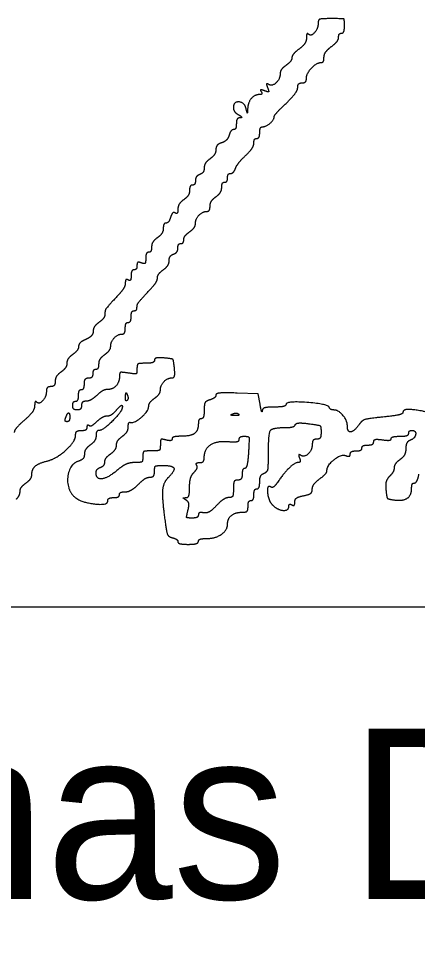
# Model space of a CAD drawing. Extents: x -3.6 to 34, y 0 to 32.8.
# Drawn here: x 25.49 to 25.818, y 5.505 to 6.271 of the extents above; entities that cross this region are included whole.
import ezdxf

# ---------------------------------------------------------------- set-up
doc = ezdxf.new("R2010")
doc.units = 0
doc.layers.add('SH_Data', color=7, linetype='Continuous')
doc.layers.add('SH_Text', color=7, linetype='Continuous')

msp = doc.modelspace()

# ---------------------------------------------------------------- linework, layer by layer
at = {"layer": 'SH_Data'}
msp.add_line((25.03429, 5.78769), (28.53429, 5.78769), dxfattribs=at)
at = {"layer": 'SH_Text'}
msp.add_line((25.67101, 5.94616), (25.67101, 5.94616), dxfattribs=at)
msp.add_lwpolyline([(25.68875, 5.95431), (25.68726, 5.96271), (25.66986, 5.96342)], dxfattribs=at)
for points in [[(25.74726, 6.27111), (25.73905, 6.27111), (25.73646, 6.27021), (25.73646, 6.26734)], [(25.75806, 6.26511), (25.75806, 6.27062), (25.75718, 6.27111), (25.74726, 6.27111)], [(25.73646, 6.26734), (25.73646, 6.26287), (25.73048, 6.2563), (25.72835, 6.25843)], [(25.75566, 6.25911), (25.75698, 6.25911), (25.75806, 6.26181), (25.75806, 6.26511)], [(25.72835, 6.25843), (25.72753, 6.25924), (25.72686, 6.25783), (25.72686, 6.25528)], [(25.74726, 6.24808), (25.75056, 6.25056), (25.75326, 6.25405), (25.75326, 6.25585)], [(25.75326, 6.25585), (25.75326, 6.25764), (25.75434, 6.25911), (25.75566, 6.25911)], [(25.72686, 6.25528), (25.72686, 6.25274), (25.72416, 6.24863), (25.72086, 6.24615)], [(25.74126, 6.23934), (25.74126, 6.24167), (25.74396, 6.2456), (25.74726, 6.24808)], [(25.72086, 6.24615), (25.71756, 6.24367), (25.71486, 6.24041), (25.71486, 6.23891)], [(25.71006, 6.23271), (25.70742, 6.23081), (25.70526, 6.2278), (25.70526, 6.22601)], [(25.71486, 6.23891), (25.71486, 6.2374), (25.7127, 6.23462), (25.71006, 6.23271)], [(25.72686, 6.22223), (25.72686, 6.22617), (25.73545, 6.23511), (25.73923, 6.23511)], [(25.73923, 6.23511), (25.74035, 6.23511), (25.74126, 6.23702), (25.74126, 6.23934)], [(25.70526, 6.22601), (25.70526, 6.22151), (25.69861, 6.21529), (25.69571, 6.21709)], [(25.69571, 6.21709), (25.69428, 6.21797), (25.69396, 6.2169), (25.69491, 6.21442)], [(25.71966, 6.21453), (25.71966, 6.21661), (25.72128, 6.21831), (25.72326, 6.21831)], [(25.72326, 6.21831), (25.72524, 6.21831), (25.72686, 6.22008), (25.72686, 6.22223)], [(25.68968, 6.21109), (25.69049, 6.20978), (25.68993, 6.20871), (25.68843, 6.20871)], [(25.69236, 6.21187), (25.68989, 6.21281), (25.68881, 6.2125), (25.68968, 6.21109)], [(25.69491, 6.21442), (25.69614, 6.21121), (25.69557, 6.21064), (25.69236, 6.21187)], [(25.71006, 6.20151), (25.71534, 6.20659), (25.71966, 6.21244), (25.71966, 6.21453)], [(25.67721, 6.19731), (25.67589, 6.20236), (25.66686, 6.20299), (25.66686, 6.19803)], [(25.68843, 6.20871), (25.68439, 6.20871), (25.6789, 6.20246), (25.67859, 6.19748)], [(25.66686, 6.19803), (25.66686, 6.19612), (25.66875, 6.19345), (25.67106, 6.19211)], [(25.67859, 6.19748), (25.67833, 6.19347), (25.67822, 6.19346), (25.67721, 6.19731)], [(25.70046, 6.19073), (25.70046, 6.19159), (25.70478, 6.19644), (25.71006, 6.20151)], [(25.67226, 6.18959), (25.67061, 6.18955), (25.66926, 6.18735), (25.66926, 6.18471)], [(25.67106, 6.19211), (25.6734, 6.19075), (25.67393, 6.18963), (25.67226, 6.18959)], [(25.69104, 6.18231), (25.69384, 6.18231), (25.70046, 6.18822), (25.70046, 6.19073)], [(25.66703, 6.17991), (25.6658, 6.17991), (25.66412, 6.17781), (25.6633, 6.17524)], [(25.66926, 6.18471), (25.66926, 6.18207), (25.66826, 6.17991), (25.66703, 6.17991)], [(25.68846, 6.17751), (25.68846, 6.18015), (25.68962, 6.18231), (25.69104, 6.18231)], [(25.6633, 6.17524), (25.66249, 6.17266), (25.65971, 6.16989), (25.65714, 6.16907)], [(25.68366, 6.16888), (25.68366, 6.17099), (25.68474, 6.17271), (25.68606, 6.17271)], [(25.68606, 6.17271), (25.68738, 6.17271), (25.68846, 6.17487), (25.68846, 6.17751)], [(25.65246, 6.16348), (25.65246, 6.16122), (25.6503, 6.15782), (25.64766, 6.15591)], [(25.65714, 6.16907), (25.65457, 6.16826), (25.65246, 6.16574), (25.65246, 6.16348)], [(25.67692, 6.15868), (25.68063, 6.16218), (25.68366, 6.16677), (25.68366, 6.16888)], [(25.64766, 6.15591), (25.64502, 6.15401), (25.64286, 6.15065), (25.64286, 6.14844)], [(25.66859, 6.14811), (25.66946, 6.15042), (25.67321, 6.15518), (25.67692, 6.15868)], [(25.64286, 6.14844), (25.64286, 6.14623), (25.64124, 6.14381), (25.63926, 6.14305)], [(25.63926, 6.14305), (25.63728, 6.14229), (25.63566, 6.14001), (25.63566, 6.13799)], [(25.66206, 6.14031), (25.66206, 6.14229), (25.66318, 6.14391), (25.66454, 6.14391)], [(25.66454, 6.14391), (25.6659, 6.14391), (25.66772, 6.1458), (25.66859, 6.14811)], [(25.63326, 6.13431), (25.63194, 6.13431), (25.63086, 6.13239), (25.63086, 6.13004)], [(25.63566, 6.13799), (25.63566, 6.13597), (25.63458, 6.13431), (25.63326, 6.13431)], [(25.65726, 6.13244), (25.65726, 6.13479), (25.65834, 6.13671), (25.65966, 6.13671)], [(25.65966, 6.13671), (25.66098, 6.13671), (25.66206, 6.13833), (25.66206, 6.14031)], [(25.63086, 6.13004), (25.63086, 6.12769), (25.6287, 6.12422), (25.62606, 6.12231)], [(25.65246, 6.12471), (25.6551, 6.12662), (25.65726, 6.13009), (25.65726, 6.13244)], [(25.62606, 6.12231), (25.62342, 6.12041), (25.62126, 6.11687), (25.62126, 6.11444)], [(25.64766, 6.11698), (25.64766, 6.11933), (25.64982, 6.12281), (25.65246, 6.12471)], [(25.61904, 6.11141), (25.61781, 6.11216), (25.61612, 6.11061), (25.61528, 6.10795)], [(25.62126, 6.11444), (25.62126, 6.11202), (25.62026, 6.11065), (25.61904, 6.11141)], [(25.63566, 6.10261), (25.63566, 6.10649), (25.64148, 6.11271), (25.64509, 6.11271)], [(25.64509, 6.11271), (25.64651, 6.11271), (25.64766, 6.11464), (25.64766, 6.11698)], [(25.6115, 6.10311), (25.61027, 6.10311), (25.60926, 6.10119), (25.60926, 6.09884)], [(25.61528, 6.10795), (25.61443, 6.10529), (25.61273, 6.10311), (25.6115, 6.10311)], [(25.63086, 6.09591), (25.6335, 6.09782), (25.63566, 6.10083), (25.63566, 6.10261)], [(25.60926, 6.09884), (25.60926, 6.09649), (25.6071, 6.09302), (25.60446, 6.09111)], [(25.62606, 6.08938), (25.62606, 6.09107), (25.62822, 6.09401), (25.63086, 6.09591)], [(25.60446, 6.09111), (25.60182, 6.08921), (25.59966, 6.08573), (25.59966, 6.08338)], [(25.62366, 6.08631), (25.62498, 6.08631), (25.62606, 6.0877), (25.62606, 6.08938)], [(25.59966, 6.08338), (25.59966, 6.08104), (25.59858, 6.07911), (25.59726, 6.07911)], [(25.61766, 6.07758), (25.61964, 6.07834), (25.62126, 6.08062), (25.62126, 6.08264)], [(25.62126, 6.08264), (25.62126, 6.08466), (25.62234, 6.08631), (25.62366, 6.08631)], [(25.59486, 6.07406), (25.59486, 6.07055), (25.59376, 6.06942), (25.59126, 6.07038)], [(25.59726, 6.07911), (25.59594, 6.07911), (25.59486, 6.07684), (25.59486, 6.07406)], [(25.60926, 6.06471), (25.6119, 6.06662), (25.61406, 6.06998), (25.61406, 6.07219)], [(25.61406, 6.07219), (25.61406, 6.07439), (25.61568, 6.07682), (25.61766, 6.07758)], [(25.58526, 6.06471), (25.58394, 6.06471), (25.58286, 6.06249), (25.58286, 6.05977)], [(25.58766, 6.06824), (25.58766, 6.0663), (25.58658, 6.06471), (25.58526, 6.06471)], [(25.59126, 6.07038), (25.58907, 6.07122), (25.58766, 6.07039), (25.58766, 6.06824)], [(25.60446, 6.05807), (25.60446, 6.05982), (25.60662, 6.06281), (25.60926, 6.06471)], [(25.58046, 6.05631), (25.57914, 6.05713), (25.57806, 6.05606), (25.57806, 6.05395)], [(25.58286, 6.05977), (25.58286, 6.05705), (25.58178, 6.0555), (25.58046, 6.05631)], [(25.59906, 6.04912), (25.60203, 6.0523), (25.60446, 6.05633), (25.60446, 6.05807)], [(25.57806, 6.05395), (25.57806, 6.05183), (25.57563, 6.0475), (25.57266, 6.04432)], [(25.58766, 6.03361), (25.58766, 6.03623), (25.59006, 6.03949), (25.59906, 6.04912)], [(25.57266, 6.04432), (25.56333, 6.03433), (25.56126, 6.03141), (25.56126, 6.02814)], [(25.58526, 6.03111), (25.58658, 6.03111), (25.58766, 6.03224), (25.58766, 6.03361)], [(25.56126, 6.02814), (25.56126, 6.0264), (25.5591, 6.02342), (25.55646, 6.02151)], [(25.58046, 6.02151), (25.58178, 6.02151), (25.58286, 6.02367), (25.58286, 6.02631)], [(25.58286, 6.02631), (25.58286, 6.02895), (25.58394, 6.03111), (25.58526, 6.03111)], [(25.55646, 6.02151), (25.55382, 6.01961), (25.55166, 6.01631), (25.55166, 6.01417)], [(25.57806, 6.01671), (25.57806, 6.01935), (25.57914, 6.02151), (25.58046, 6.02151)], [(25.55166, 6.01417), (25.55166, 6.01203), (25.54896, 6.00905), (25.54566, 6.00755)], [(25.56606, 6.00181), (25.56606, 6.00569), (25.57188, 6.01191), (25.57549, 6.01191)], [(25.57549, 6.01191), (25.57691, 6.01191), (25.57806, 6.01407), (25.57806, 6.01671)], [(25.54566, 6.00755), (25.54236, 6.00605), (25.53966, 6.00341), (25.53966, 6.00169)], [(25.53486, 5.99511), (25.53222, 5.99321), (25.53006, 5.98997), (25.53006, 5.98791)], [(25.53966, 6.00169), (25.53966, 5.99998), (25.5375, 5.99702), (25.53486, 5.99511)], [(25.55646, 5.98738), (25.55646, 5.98973), (25.55862, 5.99321), (25.56126, 5.99511)], [(25.56126, 5.99511), (25.5639, 5.99702), (25.56606, 6.00003), (25.56606, 6.00181)], [(25.53006, 5.98791), (25.53006, 5.98586), (25.5279, 5.98262), (25.52526, 5.98071)], [(25.55406, 5.98311), (25.55538, 5.98311), (25.55646, 5.98504), (25.55646, 5.98738)], [(25.59486, 5.98791), (25.58937, 5.98791), (25.58766, 5.98682), (25.58766, 5.98332)], [(25.60206, 5.99047), (25.60206, 5.98906), (25.59882, 5.98791), (25.59486, 5.98791)], [(25.60986, 5.99227), (25.60548, 5.99269), (25.60206, 5.9919), (25.60206, 5.99047)], [(25.61842, 5.98371), (25.61776, 5.99057), (25.61672, 5.9916), (25.60986, 5.99227)], [(25.52526, 5.98071), (25.52262, 5.97881), (25.52046, 5.97533), (25.52046, 5.97298)], [(25.55166, 5.97951), (25.55166, 5.98149), (25.55274, 5.98311), (25.55406, 5.98311)], [(25.58046, 5.97987), (25.57494, 5.98074), (25.57326, 5.98009), (25.57326, 5.97709)], [(25.58766, 5.98332), (25.58766, 5.97957), (25.58635, 5.97894), (25.58046, 5.97987)], [(25.61644, 5.97591), (25.61807, 5.97591), (25.61887, 5.97905), (25.61842, 5.98371)], [(25.52046, 5.97298), (25.52046, 5.97064), (25.51884, 5.96871), (25.51686, 5.96871)], [(25.54446, 5.97111), (25.54446, 5.97378), (25.54606, 5.97591), (25.54806, 5.97591)], [(25.54806, 5.97591), (25.55004, 5.97591), (25.55166, 5.97753), (25.55166, 5.97951)], [(25.57326, 5.97709), (25.57326, 5.9723), (25.56761, 5.96631), (25.56309, 5.96631)], [(25.60686, 5.96581), (25.60686, 5.96976), (25.6127, 5.97591), (25.61644, 5.97591)], [(25.51326, 5.96494), (25.51326, 5.96047), (25.50728, 5.9539), (25.50515, 5.95603)], [(25.51686, 5.96871), (25.51488, 5.96871), (25.51326, 5.96702), (25.51326, 5.96494)], [(25.53966, 5.96151), (25.53966, 5.96415), (25.54074, 5.96631), (25.54206, 5.96631)], [(25.54206, 5.96631), (25.54338, 5.96631), (25.54446, 5.96847), (25.54446, 5.97111)], [(25.56309, 5.96631), (25.56126, 5.96631), (25.55745, 5.96415), (25.55462, 5.96151)], [(25.60206, 5.95911), (25.6047, 5.96102), (25.60686, 5.96403), (25.60686, 5.96581)], [(25.53726, 5.95671), (25.53858, 5.95671), (25.53966, 5.95887), (25.53966, 5.96151)], [(25.55462, 5.96151), (25.55178, 5.95887), (25.5478, 5.95671), (25.54576, 5.95671)], [(25.57951, 5.95736), (25.57872, 5.95657), (25.57815, 5.95798), (25.57825, 5.96051)], [(25.57825, 5.96051), (25.57837, 5.96331), (25.57894, 5.96388), (25.5797, 5.96196)], [(25.5797, 5.96196), (25.5804, 5.96023), (25.58031, 5.95816), (25.57951, 5.95736)], [(25.59726, 5.95233), (25.59726, 5.95416), (25.59942, 5.95721), (25.60206, 5.95911)], [(25.64766, 5.95791), (25.6443, 5.95685), (25.64286, 5.95428), (25.64286, 5.94935)], [(25.65246, 5.96178), (25.65246, 5.96049), (25.6503, 5.95875), (25.64766, 5.95791)], [(25.66986, 5.96342), (25.65966, 5.96383), (25.65246, 5.96315), (25.65246, 5.96178)], [(25.50361, 5.95291), (25.50358, 5.95038), (25.4998, 5.94508), (25.49521, 5.94114)], [(25.50515, 5.95603), (25.50433, 5.95684), (25.50364, 5.95544), (25.50361, 5.95291)], [(25.53486, 5.95311), (25.53486, 5.95509), (25.53594, 5.95671), (25.53726, 5.95671)], [(25.53846, 5.94951), (25.53648, 5.94951), (25.53486, 5.95113), (25.53486, 5.95311)], [(25.54206, 5.95311), (25.54206, 5.95113), (25.54044, 5.94951), (25.53846, 5.94951)], [(25.54576, 5.95671), (25.54373, 5.95671), (25.54206, 5.95509), (25.54206, 5.95311)], [(25.57566, 5.9522), (25.57566, 5.9487), (25.55997, 5.93271), (25.55654, 5.93271)], [(25.56324, 5.94471), (25.56514, 5.94471), (25.56872, 5.94704), (25.57118, 5.94988)], [(25.57118, 5.94988), (25.57365, 5.95272), (25.57566, 5.95377), (25.57566, 5.9522)], [(25.58231, 5.93931), (25.58533, 5.93833), (25.59726, 5.94873), (25.59726, 5.95233)], [(25.64286, 5.94935), (25.64286, 5.94548), (25.64178, 5.94231), (25.64046, 5.94231)], [(25.69055, 5.94891), (25.69037, 5.94726), (25.68956, 5.94969), (25.68875, 5.95431)], [(25.70046, 5.95191), (25.69455, 5.95191), (25.69074, 5.95076), (25.69055, 5.94891)], [(25.71006, 5.95417), (25.71006, 5.95293), (25.70574, 5.95191), (25.70046, 5.95191)], [(25.74566, 5.95155), (25.74453, 5.95444), (25.71006, 5.95698), (25.71006, 5.95417)], [(25.74933, 5.94951), (25.74775, 5.94951), (25.7461, 5.95043), (25.74566, 5.95155)], [(25.76046, 5.93629), (25.76046, 5.9408), (25.75313, 5.94951), (25.74933, 5.94951)], [(25.82496, 5.94801), (25.81437, 5.95013), (25.80606, 5.94987), (25.80606, 5.94742)], [(25.53014, 5.93991), (25.52886, 5.93991), (25.52844, 5.94153), (25.5292, 5.94351)], [(25.5292, 5.94351), (25.52996, 5.94549), (25.531, 5.94711), (25.53152, 5.94711)], [(25.53246, 5.94351), (25.53246, 5.94153), (25.53142, 5.93991), (25.53014, 5.93991)], [(25.53152, 5.94711), (25.53204, 5.94711), (25.53246, 5.94549), (25.53246, 5.94351)], [(25.55477, 5.94006), (25.55752, 5.94262), (25.56133, 5.94471), (25.56324, 5.94471)], [(25.64046, 5.94231), (25.63914, 5.94231), (25.63806, 5.94062), (25.63806, 5.93854)], [(25.66786, 5.9449), (25.66507, 5.94502), (25.6645, 5.94559), (25.66641, 5.94635)], [(25.66641, 5.94635), (25.66815, 5.94705), (25.67022, 5.94696), (25.67101, 5.94616)], [(25.67101, 5.94616), (25.67181, 5.94537), (25.67039, 5.9448), (25.66786, 5.9449)], [(25.78972, 5.94372), (25.77747, 5.94252), (25.77253, 5.94094), (25.76999, 5.93741)], [(25.80606, 5.94742), (25.80606, 5.94627), (25.79871, 5.94461), (25.78972, 5.94372)], [(25.49521, 5.94114), (25.49062, 5.93719), (25.48686, 5.9326), (25.48686, 5.93094)], [(25.54206, 5.93271), (25.5447, 5.93271), (25.54686, 5.93397), (25.54686, 5.93551)], [(25.54686, 5.93551), (25.54686, 5.93705), (25.54752, 5.93766), (25.54832, 5.93686)], [(25.54832, 5.93686), (25.54912, 5.93606), (25.55202, 5.9375), (25.55477, 5.94006)], [(25.57566, 5.92791), (25.5783, 5.92982), (25.58046, 5.93329), (25.58046, 5.93564)], [(25.58046, 5.93564), (25.58046, 5.93799), (25.5813, 5.93964), (25.58231, 5.93931)], [(25.63806, 5.93854), (25.63806, 5.93256), (25.63184, 5.92791), (25.62384, 5.92791)], [(25.69566, 5.91361), (25.69566, 5.93031), (25.6988, 5.93511), (25.70969, 5.93511)], [(25.70969, 5.93511), (25.71364, 5.93511), (25.71722, 5.93613), (25.71766, 5.93738)], [(25.71766, 5.93738), (25.7181, 5.93863), (25.72305, 5.93902), (25.72866, 5.93826)], [(25.72866, 5.93826), (25.7374, 5.93708), (25.73886, 5.93607), (25.73886, 5.9312)], [(25.76999, 5.93741), (25.76599, 5.93186), (25.76046, 5.93121), (25.76046, 5.93629)], [(25.51392, 5.90759), (25.52163, 5.90953), (25.53726, 5.92376), (25.53726, 5.92884)], [(25.53726, 5.92884), (25.53726, 5.93111), (25.53925, 5.93271), (25.54206, 5.93271)], [(25.55406, 5.92844), (25.55406, 5.92609), (25.5519, 5.92262), (25.54926, 5.92071)], [(25.55654, 5.93271), (25.55518, 5.93271), (25.55406, 5.93079), (25.55406, 5.92844)], [(25.57086, 5.92071), (25.57086, 5.92277), (25.57302, 5.92601), (25.57566, 5.92791)], [(25.62384, 5.92791), (25.61978, 5.92791), (25.61646, 5.92693), (25.61646, 5.92574)], [(25.67166, 5.92537), (25.67166, 5.92677), (25.67355, 5.92792), (25.67586, 5.92792)], [(25.67586, 5.92792), (25.67946, 5.92792), (25.67994, 5.92601), (25.67924, 5.91472)], [(25.73886, 5.9312), (25.73886, 5.92774), (25.73745, 5.92551), (25.73526, 5.92551)], [(25.79646, 5.92593), (25.79646, 5.92702), (25.7997, 5.92791), (25.80366, 5.92791)], [(25.80366, 5.92791), (25.80762, 5.92791), (25.81086, 5.92899), (25.81086, 5.93031)], [(25.81086, 5.93031), (25.81086, 5.93163), (25.81194, 5.93271), (25.81326, 5.93271)], [(25.81326, 5.93271), (25.81704, 5.93271), (25.81607, 5.92618), (25.81206, 5.92465)], [(25.54926, 5.92071), (25.54662, 5.91881), (25.54446, 5.9154), (25.54446, 5.91315)], [(25.56606, 5.91351), (25.5687, 5.91542), (25.57086, 5.91866), (25.57086, 5.92071)], [(25.60686, 5.92099), (25.60686, 5.91695), (25.6054, 5.91591), (25.59966, 5.91591)], [(25.61166, 5.92482), (25.60798, 5.92578), (25.60686, 5.92489), (25.60686, 5.92099)], [(25.61646, 5.92574), (25.61646, 5.92454), (25.6143, 5.92413), (25.61166, 5.92482)], [(25.64286, 5.91002), (25.64286, 5.9174), (25.65304, 5.92437), (25.66266, 5.92357)], [(25.66266, 5.92357), (25.66787, 5.92314), (25.67166, 5.9239), (25.67166, 5.92537)], [(25.73166, 5.92174), (25.73166, 5.91681), (25.72517, 5.91039), (25.72211, 5.91228)], [(25.73526, 5.92551), (25.73328, 5.92551), (25.73166, 5.92382), (25.73166, 5.92174)], [(25.77246, 5.91831), (25.77246, 5.91963), (25.77462, 5.92071), (25.77726, 5.92071)], [(25.77726, 5.92071), (25.7799, 5.92071), (25.78206, 5.92192), (25.78206, 5.92339)], [(25.78206, 5.92339), (25.78206, 5.92499), (25.78494, 5.92564), (25.78926, 5.925)], [(25.78926, 5.925), (25.79322, 5.92442), (25.79646, 5.92484), (25.79646, 5.92593)], [(25.81206, 5.92465), (25.81008, 5.92389), (25.80846, 5.92077), (25.80846, 5.91772)], [(25.54446, 5.91315), (25.54446, 5.91089), (25.54242, 5.90839), (25.53992, 5.9076)], [(25.56126, 5.90691), (25.56126, 5.90864), (25.56342, 5.91161), (25.56606, 5.91351)], [(25.59246, 5.91111), (25.59246, 5.90744), (25.59086, 5.90631), (25.58564, 5.90631)], [(25.59966, 5.91591), (25.59406, 5.91591), (25.59246, 5.91485), (25.59246, 5.91111)], [(25.67924, 5.91472), (25.67879, 5.90746), (25.67744, 5.90151), (25.67624, 5.90151)], [(25.69206, 5.89758), (25.69472, 5.8986), (25.69566, 5.9028), (25.69566, 5.91361)], [(25.72211, 5.91228), (25.72073, 5.91314), (25.72032, 5.91219), (25.72115, 5.91004)], [(25.74366, 5.89956), (25.74366, 5.90396), (25.75543, 5.91345), (25.75913, 5.91203)], [(25.75913, 5.91203), (25.76118, 5.91124), (25.76286, 5.9118), (25.76286, 5.91326)], [(25.76286, 5.91326), (25.76286, 5.91472), (25.76502, 5.91591), (25.76766, 5.91591)], [(25.76766, 5.91591), (25.7703, 5.91591), (25.77246, 5.91699), (25.77246, 5.91831)], [(25.80846, 5.91772), (25.80846, 5.91467), (25.8063, 5.91062), (25.80366, 5.90871)], [(25.50126, 5.89621), (25.50126, 5.9008), (25.50685, 5.90582), (25.51392, 5.90759)], [(25.53992, 5.9076), (25.53228, 5.90517), (25.52955, 5.88488), (25.536, 5.87844)], [(25.55766, 5.90238), (25.55964, 5.90314), (25.56126, 5.90518), (25.56126, 5.90691)], [(25.58564, 5.90631), (25.58182, 5.90631), (25.57574, 5.90367), (25.57184, 5.90032)], [(25.60206, 5.89911), (25.60206, 5.90285), (25.60366, 5.90391), (25.60926, 5.90391)], [(25.60926, 5.90391), (25.61725, 5.90391), (25.61881, 5.8994), (25.61286, 5.89346)], [(25.63449, 5.89828), (25.63648, 5.90027), (25.63749, 5.90289), (25.63674, 5.90411)], [(25.63674, 5.90411), (25.63599, 5.90532), (25.63706, 5.90631), (25.63912, 5.90631)], [(25.63912, 5.90631), (25.64118, 5.90631), (25.64286, 5.90798), (25.64286, 5.91002)], [(25.72003, 5.90631), (25.71724, 5.90631), (25.70845, 5.89786), (25.70303, 5.88997)], [(25.72115, 5.91004), (25.72193, 5.90799), (25.72143, 5.90631), (25.72003, 5.90631)], [(25.80366, 5.90871), (25.80102, 5.90681), (25.79886, 5.90379), (25.79886, 5.90201)], [(25.49646, 5.88951), (25.4991, 5.89142), (25.50126, 5.89443), (25.50126, 5.89621)], [(25.55406, 5.89766), (25.55406, 5.8995), (25.55568, 5.90162), (25.55766, 5.90238)], [(25.57184, 5.90032), (25.56426, 5.8938), (25.55406, 5.89227), (25.55406, 5.89766)], [(25.59836, 5.89431), (25.60046, 5.89431), (25.60206, 5.89638), (25.60206, 5.89911)], [(25.63086, 5.88608), (25.63086, 5.8908), (25.63249, 5.89629), (25.63449, 5.89828)], [(25.67406, 5.89671), (25.67406, 5.89405), (25.67246, 5.89191), (25.67046, 5.89191)], [(25.67624, 5.90151), (25.67504, 5.90151), (25.67406, 5.89935), (25.67406, 5.89671)], [(25.68846, 5.89046), (25.68846, 5.89362), (25.69008, 5.89682), (25.69206, 5.89758)], [(25.73766, 5.89288), (25.74096, 5.89536), (25.74366, 5.89836), (25.74366, 5.89956)], [(25.79886, 5.90201), (25.79886, 5.90023), (25.79719, 5.89709), (25.79513, 5.89504)], [(25.81547, 5.88951), (25.81669, 5.88951), (25.81839, 5.89275), (25.81926, 5.89671)], [(25.49166, 5.88281), (25.49166, 5.88459), (25.49382, 5.88761), (25.49646, 5.88951)], [(25.57796, 5.88231), (25.58054, 5.88231), (25.58535, 5.88501), (25.58865, 5.88831)], [(25.58865, 5.88831), (25.59195, 5.89161), (25.59632, 5.89431), (25.59836, 5.89431)], [(25.61286, 5.89346), (25.60899, 5.88958), (25.60824, 5.87609), (25.61083, 5.85713)], [(25.67046, 5.89191), (25.66806, 5.89191), (25.66686, 5.88951), (25.66686, 5.88471)], [(25.68606, 5.88471), (25.68738, 5.88471), (25.68846, 5.8873), (25.68846, 5.89046)], [(25.70303, 5.88997), (25.70114, 5.88722), (25.69871, 5.88552), (25.69763, 5.88618)], [(25.73166, 5.88444), (25.73166, 5.88661), (25.73436, 5.8904), (25.73766, 5.89288)], [(25.79513, 5.89504), (25.79293, 5.89283), (25.7917, 5.88825), (25.79213, 5.88381)], [(25.81326, 5.88574), (25.81326, 5.88782), (25.81426, 5.88951), (25.81547, 5.88951)], [(25.48866, 5.87623), (25.49031, 5.87806), (25.49166, 5.88103), (25.49166, 5.88281)], [(25.57326, 5.87991), (25.57326, 5.88123), (25.57538, 5.88231), (25.57796, 5.88231)], [(25.62786, 5.87748), (25.6297, 5.8775), (25.63086, 5.88085), (25.63086, 5.88608)], [(25.66686, 5.88471), (25.66686, 5.87972), (25.66569, 5.87751), (25.66303, 5.87751)], [(25.68366, 5.87991), (25.68366, 5.88255), (25.68474, 5.88471), (25.68606, 5.88471)], [(25.69763, 5.88618), (25.6942, 5.8883), (25.69552, 5.87492), (25.69909, 5.87134)], [(25.72446, 5.87907), (25.72895, 5.87997), (25.73166, 5.882), (25.73166, 5.88444)], [(25.79213, 5.88381), (25.79274, 5.87763), (25.79403, 5.87618), (25.79948, 5.87555)], [(25.79948, 5.87555), (25.8066, 5.87473), (25.81326, 5.87966), (25.81326, 5.88574)], [(25.536, 5.87844), (25.54049, 5.87395), (25.56366, 5.87088), (25.56366, 5.87478)], [(25.56366, 5.87478), (25.56366, 5.87628), (25.56582, 5.87751), (25.56846, 5.87751)], [(25.56846, 5.87751), (25.5711, 5.87751), (25.57326, 5.87859), (25.57326, 5.87991)], [(25.628, 5.87545), (25.62561, 5.87697), (25.62557, 5.87745), (25.62786, 5.87748)], [(25.62954, 5.86709), (25.63058, 5.87123), (25.63004, 5.87416), (25.628, 5.87545)], [(25.66303, 5.87751), (25.66092, 5.87751), (25.65633, 5.8745), (25.65283, 5.87082)], [(25.67886, 5.87031), (25.67886, 5.87295), (25.67994, 5.87511), (25.68126, 5.87511)], [(25.68126, 5.87511), (25.68258, 5.87511), (25.68366, 5.87727), (25.68366, 5.87991)], [(25.71486, 5.87151), (25.71618, 5.8707), (25.71726, 5.87174), (25.71726, 5.87383)], [(25.71726, 5.87383), (25.71726, 5.87614), (25.7201, 5.8782), (25.72446, 5.87907)], [(25.633, 5.86071), (25.62873, 5.86071), (25.62819, 5.8617), (25.62954, 5.86709)], [(25.64226, 5.865), (25.63995, 5.86548), (25.63806, 5.86471), (25.63806, 5.86329)], [(25.65283, 5.87082), (25.64931, 5.86712), (25.64459, 5.86452), (25.64226, 5.865)], [(25.66206, 5.85577), (25.66206, 5.86028), (25.66841, 5.86551), (25.67389, 5.86551)], [(25.67389, 5.86551), (25.67726, 5.86551), (25.67886, 5.86706), (25.67886, 5.87031)], [(25.69909, 5.87134), (25.70308, 5.86735), (25.71246, 5.86673), (25.71246, 5.87045)], [(25.71246, 5.87045), (25.71246, 5.87185), (25.71354, 5.87233), (25.71486, 5.87151)], [(25.63806, 5.86329), (25.63806, 5.86187), (25.63579, 5.86071), (25.633, 5.86071)], [(25.61083, 5.85713), (25.61197, 5.84882), (25.61362, 5.84535), (25.61683, 5.84451)], [(25.6449, 5.84391), (25.65206, 5.84391), (25.66206, 5.85082), (25.66206, 5.85577)], [(25.61683, 5.84451), (25.61927, 5.84387), (25.62126, 5.8424), (25.62126, 5.84123)], [(25.63806, 5.84151), (25.63806, 5.84283), (25.64114, 5.84391), (25.6449, 5.84391)], [(25.62126, 5.84123), (25.62126, 5.84007), (25.62504, 5.83911), (25.62966, 5.83911)], [(25.62966, 5.83911), (25.63428, 5.83911), (25.63806, 5.84019), (25.63806, 5.84151)]]:
    msp.add_open_spline(points, degree=2, dxfattribs=at)

# ---------------------------------------------------------------- texts
msp.add_text('Thomas D. Corey', height=0.1399997, dxfattribs=at).set_placement((25.03429, 5.54769))

doc.saveas('drawing.dxf')
